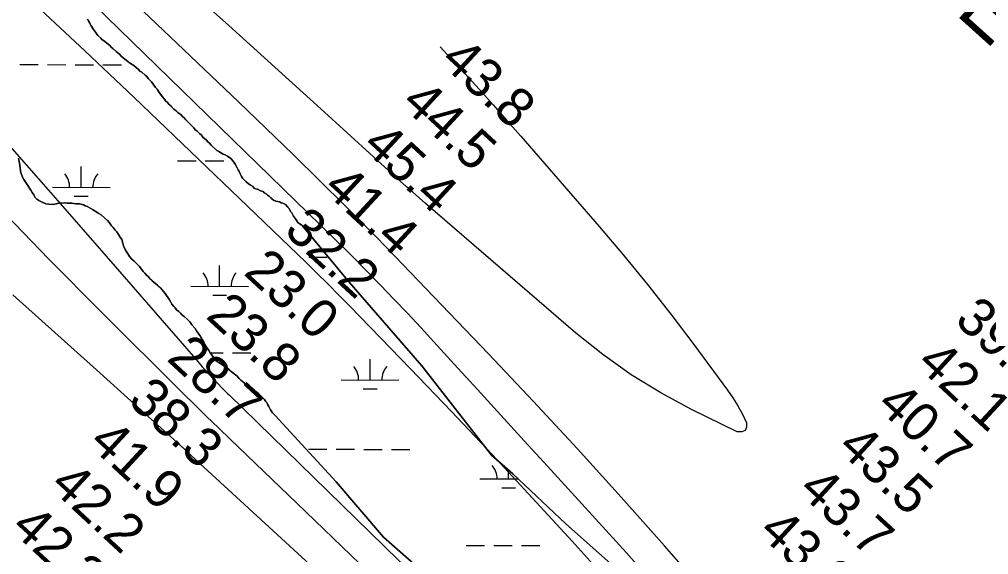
# Model space of a CAD drawing. Extents: x 3180038 to 3217926, y 922069 to 947485.
# Drawn here: x 3205085 to 3206766, y 938103 to 939030 of the extents above; entities that cross this region are included whole.
import ezdxf

# ---------------------------------------------------------------- set-up
doc = ezdxf.new("R2010")
doc.units = 0
for name, color, linetype in [('V-RIVR-RANG', 7, 'Continuous'), ('V-SITE-VEGE', 7, 'Continuous'), ('V-TOPO-GNAM-IDEN', 7, 'Continuous'), ('V-TOPO-MAJR', 7, 'Continuous'), ('V-TOPO-MINR', 7, 'Continuous'), ('V-TOPO-SHOR', 7, 'Continuous'), ('V-WETL-SWMP', 7, 'Continuous')]:
    doc.layers.add(name, color=color, linetype=linetype)

msp = doc.modelspace()

# ---------------------------------------------------------------- linework, layer by layer
at = {"layer": 'V-SITE-VEGE'}
for points in [[(3205470.6, 938757.6), (3205467.9, 938762.4), (3205466.3, 938766.2), (3205459.7, 938779.1), (3205456, 938784.4), (3205452.2, 938788.7), (3205446.2, 938793), (3205438.7, 938796.7), (3205436, 938798.3), (3205431.1, 938800.9), (3205427.9, 938803.1), (3205425.2, 938805.2), (3205420.3, 938810), (3205417.6, 938812.1), (3205414.9, 938815.4), (3205409.5, 938820.7), (3205403.6, 938826), (3205400.9, 938829.3), (3205397.6, 938832.5), (3205392.8, 938836.7), (3205390.1, 938838.9), (3205387.9, 938842.1), (3205373.8, 938856), (3205371.1, 938859.7), (3205368.4, 938861.9), (3205366.3, 938864), (3205359.8, 938868.8), (3205357.1, 938871.5), (3205353.3, 938874.7), (3205338.7, 938889.1), (3205337.1, 938891.8), (3205332.8, 938896.6), (3205328.4, 938903), (3205324.1, 938908.9), (3205321.4, 938912.1), (3205314.4, 938921.7), (3205312.2, 938924.4), (3205308.9, 938927.6), (3205306.2, 938930.8), (3205303.5, 938933.5), (3205297.6, 938938.3), (3205294.4, 938940.4), (3205291.7, 938943.1), (3205283.6, 938950.1), (3205276.5, 938954.9), (3205270.6, 938959.1), (3205265.2, 938963.4), (3205259.3, 938969.3), (3205253.3, 938974.1), (3205239.3, 938986.9), (3205231.2, 938993.3), (3205228.5, 938994.9), (3205226.3, 938997.6), (3205221.5, 939001.8), (3205217.1, 939007.7), (3205209.5, 939019), (3205205.7, 939026.5), (3205203.6, 939030.2)], [(3205084, 938789.3), (3205085.6, 938780.7), (3205087.9, 938764.1), (3205089.5, 938759.8), (3205090.6, 938756.5), (3205092.8, 938752.8), (3205096.6, 938747.4), (3205105.3, 938734.1), (3205107.4, 938729.8), (3205110.1, 938726), (3205112.8, 938721.2), (3205115.6, 938718.5), (3205118.8, 938716.4), (3205122.6, 938714.3), (3205131.2, 938710.6), (3205136.6, 938710), (3205143.6, 938709.5), (3205151.1, 938710.7), (3205154.8, 938711.8), (3205162.9, 938712.3), (3205167.7, 938711.8), (3205171.5, 938711.3), (3205176.3, 938711.3), (3205179.6, 938710.8), (3205183.9, 938710.3), (3205189.8, 938710.3), (3205196.2, 938708.8), (3205199.5, 938707.2), (3205203.2, 938705.6), (3205203.8, 938705.1), (3205211.9, 938700.8), (3205216.7, 938697.6), (3205223.2, 938693.9), (3205227, 938691.2), (3205238.3, 938681.6), (3205245.3, 938672.5), (3205248.1, 938669.3), (3205251.3, 938665), (3205254, 938661.8), (3205260, 938652.7), (3205263.2, 938648.4), (3205264.9, 938642.5), (3205266, 938637.7), (3205268.7, 938631.2), (3205276.3, 938618.9), (3205280.1, 938614.6), (3205284.4, 938610.9), (3205293.6, 938601.8), (3205300.1, 938593.3), (3205302.8, 938590), (3205308.7, 938584.2), (3205310.9, 938581.5), (3205329.8, 938564.9), (3205333.1, 938561.2), (3205337.9, 938554.8), (3205345.5, 938544.1), (3205349.9, 938536.6), (3205353.1, 938532.3), (3205355.3, 938530.1), (3205358, 938526.9), (3205361.7, 938523.7), (3205366.6, 938518.9)], [(3206110.3, 938087.4), (3206033, 938155.9), (3205941.2, 938242.3), (3205903.9, 938274.9), (3205783.1, 938429.7), (3205657, 938574.6), (3205575.4, 938672.7), (3205568.3, 938678.1), (3205566.2, 938680.8), (3205564, 938684.5), (3205560.8, 938689.3), (3205557.5, 938694.7), (3205555.3, 938697.4), (3205553.2, 938702.2), (3205551, 938704.9), (3205546.7, 938709.1), (3205542.4, 938711.3), (3205539.1, 938712.3), (3205536.4, 938713.9), (3205530, 938715), (3205526.2, 938716.5), (3205521.3, 938720.8), (3205519.2, 938723), (3205515.4, 938725.6), (3205513.2, 938727.8), (3205510, 938729.4), (3205507.8, 938731.5), (3205503.5, 938733.1), (3205498.2, 938735.7), (3205493.3, 938736.8), (3205489.5, 938741.1), (3205485.7, 938743.2), (3205482.5, 938744.8), (3205472.2, 938754.9), (3205470.6, 938757.6)], [(3205366.6, 938518.9), (3205370.9, 938515.2), (3205376.3, 938510.4), (3205380.7, 938506.1), (3205382.8, 938503.4), (3205384.5, 938500.7), (3205389.9, 938494.3), (3205392.6, 938490.6), (3205398, 938482.5), (3205402.3, 938475.6), (3205408.8, 938463.8), (3205416.4, 938452), (3205418.6, 938449.3), (3205420.8, 938445.6), (3205426.7, 938438.6), (3205444.5, 938426.9), (3205452.6, 938420), (3205462.3, 938412.5), (3205466.7, 938407.7), (3205472.1, 938402.3), (3205480.7, 938395.4), (3205488.8, 938390.6), (3205493.1, 938387.4), (3205495.3, 938385.3), (3205500.7, 938381), (3205510.4, 938371.4), (3205512, 938368.7), (3205514.2, 938366), (3205516.4, 938362.3), (3205518, 938359.1), (3205520.7, 938353.2), (3205524, 938348.4), (3205528.8, 938343.5), (3205634.7, 938228.8), (3205716.5, 938132.9), (3205803.4, 938056.8)]]:
    msp.add_lwpolyline(points, dxfattribs=at)
at = {"layer": 'V-TOPO-MAJR'}
for points in [[(3206492.9, 937783.9), (3206364.6, 937934.5), (3206358.7, 937941.3), (3206352.9, 937948.1), (3206347, 937954.9), (3206341.1, 937961.7), (3206203.9, 938117.8), (3206128.8, 938202.1), (3206053, 938285.8), (3205976.2, 938368.5), (3205898.6, 938450.5), (3205749.7, 938606), (3205724.9, 938631.7), (3205699.9, 938657.2), (3205674.8, 938682.5), (3205649.4, 938707.7), (3205606.7, 938749.8), (3205559.8, 938795.7), (3205512.7, 938841.5), (3205465.4, 938887.1), (3205417.9, 938932.4), (3204932.2, 939393.7)], [(3205074.2, 938552.5), (3205146.8, 938487.6), (3205219.3, 938422.5), (3205308.5, 938342.1), (3205336.2, 938317.1), (3205363.9, 938292), (3205391.5, 938266.8), (3205419, 938241.6), (3205972.7, 937733.4)]]:
    msp.add_lwpolyline(points, dxfattribs=at)
at = {"layer": 'V-TOPO-MINR'}
for points in [[(3205815.1, 938982.7), (3205833.7, 938962.5), (3205858.2, 938935.8), (3205882.5, 938909), (3205906.8, 938882), (3205930.8, 938854.9), (3205954.7, 938827.6), (3206090.5, 938671.4), (3206133, 938621.3), (3206174.6, 938570.7), (3206215.1, 938519), (3206254.7, 938466.7), (3206313.2, 938387.6), (3206322.5, 938374.1), (3206331.3, 938360.2), (3206339.1, 938345.8), (3206346.3, 938331), (3206346.1, 938323.2), (3206343.7, 938317.6), (3206338, 938315.4), (3206330.1, 938315.4), (3206250.7, 938354.3), (3206197.5, 938382.9), (3206146, 938414.1), (3206097, 938449.2), (3206049.7, 938486.9), (3205789.8, 938710.9), (3205778.6, 938720.7), (3205767.4, 938730.5), (3205756.3, 938740.4), (3205745.2, 938750.4), (3205608.1, 938875.1), (3205528.5, 938947.4), (3205448.6, 939019.4), (3205368.6, 939091.3)], [(3206273.1, 937871.7), (3206043.7, 938125.6), (3205974.6, 938201.2), (3205905, 938276.3), (3205834.6, 938350.6), (3205763.7, 938424.5), (3205658.8, 938532.5), (3205639.8, 938551.8), (3205620.7, 938571.1), (3205601.4, 938590.1), (3205581.9, 938609.1), (3205452.7, 938733.6), (3205368.3, 938814.5), (3205283.7, 938895.1), (3205198.7, 938975.3), (3205113.5, 939055.3)], [(3206173.7, 938065.8), (3206138.2, 938105.4), (3206102.4, 938144.8), (3206001.1, 938255.6), (3205960.7, 938299.9), (3205920.2, 938344.1), (3205879.8, 938388.4), (3205839.3, 938432.6), (3205804.1, 938471.1), (3205781.2, 938496), (3205758.1, 938520.8), (3205734.7, 938545.3), (3205711.3, 938569.7), (3205676.5, 938605.4), (3205670.3, 938611.8), (3205664, 938618.1), (3205657.6, 938624.4), (3205651.3, 938630.7), (3205214.5, 939055.7)], [(3205068.3, 938811.1), (3205152.1, 938715.6), (3205235.7, 938619.9), (3205391.2, 938441), (3205396.8, 938434.6), (3205402.4, 938428.2), (3205408.1, 938421.9), (3205413.8, 938415.6), (3205415.1, 938414.1), (3205420.2, 938408.6), (3205425.3, 938403.1), (3205430.6, 938397.7), (3205435.8, 938392.3), (3205443.9, 938384.2), (3205446.4, 938381.7), (3205449, 938379.2), (3206085, 937758.9)], [(3205047, 938707), (3205136.4, 938614.5), (3205227, 938523.1), (3205368.9, 938382.4), (3205389.4, 938362.2), (3205410, 938342.1), (3205430.7, 938322), (3205451.4, 938302.1), (3205566.2, 938191.7), (3205644.4, 938116.7), (3205722.6, 938041.6), (3205800.9, 937966.6), (3205879.2, 937891.6), (3206067, 937712.1), (3206085.3, 937694.7), (3206103.7, 937677.5), (3206122.3, 937660.5), (3206141, 937643.6), (3206273.1, 937525.5)]]:
    msp.add_lwpolyline(points, dxfattribs=at)
at = {"layer": 'V-TOPO-SHOR'}
for points in [[(3205226.3, 938997.6), (3205221.5, 939001.8), (3205217.1, 939007.7), (3205213.9, 939012.6), (3205209.5, 939019), (3205207.4, 939023.3), (3205205.7, 939026.5), (3205203.6, 939030.2)], [(3205575.4, 938672.7), (3205568.3, 938678.1), (3205566.2, 938680.8), (3205564, 938684.5), (3205560.8, 938689.3), (3205557.5, 938694.7), (3205555.3, 938697.4), (3205553.2, 938702.2), (3205551, 938704.9), (3205546.7, 938709.1), (3205542.4, 938711.3), (3205539.1, 938712.3), (3205536.4, 938713.9), (3205533.2, 938714.4), (3205530, 938715), (3205526.2, 938716.5), (3205521.3, 938720.8), (3205519.2, 938723), (3205515.4, 938725.6), (3205513.2, 938727.8), (3205510, 938729.4), (3205507.8, 938731.5), (3205503.5, 938733.1), (3205498.2, 938735.7), (3205493.3, 938736.8), (3205489.5, 938741.1), (3205485.7, 938743.2), (3205482.5, 938744.8), (3205478.7, 938748.5), (3205472.2, 938754.9), (3205470.6, 938757.6), (3205467.9, 938762.4), (3205466.3, 938766.2), (3205464.6, 938769.4), (3205462.5, 938773.7), (3205459.7, 938779.1), (3205456, 938784.4), (3205452.2, 938788.7), (3205446.2, 938793), (3205441.9, 938795.1), (3205438.7, 938796.7), (3205436, 938798.3), (3205431.1, 938800.9), (3205427.9, 938803.1), (3205425.2, 938805.2), (3205420.3, 938810), (3205417.6, 938812.1), (3205414.9, 938815.4), (3205412.2, 938818), (3205409.5, 938820.7), (3205403.6, 938826), (3205400.9, 938829.2), (3205397.6, 938832.5), (3205392.8, 938836.7), (3205390.1, 938838.9), (3205387.9, 938842.1), (3205383, 938846.9), (3205380.3, 938849.6), (3205376, 938853.8), (3205373.8, 938856), (3205371.1, 938859.7), (3205368.4, 938861.9), (3205366.3, 938864), (3205359.8, 938868.8), (3205357.1, 938871.5), (3205353.3, 938874.7), (3205348.5, 938879.5), (3205344.7, 938883.2), (3205342, 938885.9), (3205338.7, 938889.1), (3205337.1, 938891.8), (3205332.8, 938896.6), (3205330.6, 938899.8), (3205328.4, 938903), (3205324.1, 938908.9), (3205321.4, 938912.1), (3205317.1, 938918), (3205314.4, 938921.7), (3205312.2, 938924.4), (3205308.9, 938927.6), (3205306.2, 938930.8), (3205303.5, 938933.5), (3205297.6, 938938.3), (3205294.4, 938940.4), (3205291.7, 938943.1), (3205283.6, 938950.1), (3205276.5, 938954.9), (3205270.6, 938959.1), (3205265.2, 938963.4), (3205261.4, 938967.1), (3205259.3, 938969.3), (3205256, 938971.9), (3205253.3, 938974.1), (3205247.4, 938979.4), (3205244.7, 938982.1), (3205242.5, 938984.2), (3205239.3, 938986.9), (3205233.9, 938991.2), (3205231.2, 938993.3), (3205228.5, 938994.9), (3205226.3, 938997.6)], [(3205084, 938789.3), (3205085.6, 938780.7), (3205087.9, 938764.1), (3205089.5, 938759.8), (3205090.6, 938756.5), (3205092.8, 938752.8), (3205096.6, 938747.4), (3205105.3, 938734.1), (3205107.4, 938729.8), (3205110.1, 938726), (3205112.8, 938721.2), (3205115.6, 938718.5), (3205118.8, 938716.4), (3205122.6, 938714.3)], [(3205122.6, 938714.3), (3205127.4, 938712.1), (3205131.2, 938710.6), (3205136.6, 938710), (3205143.6, 938709.5), (3205151.1, 938710.7), (3205154.8, 938711.8), (3205162.9, 938712.3), (3205167.7, 938711.8), (3205171.5, 938711.3), (3205176.3, 938711.3), (3205179.6, 938710.8), (3205183.9, 938710.3), (3205189.8, 938710.3), (3205196.2, 938708.8), (3205199.5, 938707.2), (3205203.2, 938705.6), (3205203.8, 938705.1), (3205211.9, 938700.8), (3205216.7, 938697.6), (3205223.2, 938693.9), (3205227, 938691.2), (3205238.3, 938681.6), (3205241.6, 938677.3), (3205245.3, 938672.5), (3205248.1, 938669.3), (3205251.3, 938665), (3205254, 938661.8), (3205260, 938652.7), (3205263.2, 938648.4), (3205264.9, 938642.5), (3205266, 938637.7), (3205268.7, 938631.2), (3205276.3, 938618.9), (3205280.1, 938614.6), (3205284.4, 938610.9), (3205289.3, 938606.1), (3205293.6, 938601.8), (3205300.1, 938593.3), (3205302.8, 938590), (3205306, 938586.8), (3205308.7, 938584.2), (3205310.9, 938581.5), (3205315.8, 938577.2), (3205324.9, 938569.2), (3205329.8, 938564.9), (3205333.1, 938561.2), (3205337.9, 938554.8), (3205345.5, 938544.1), (3205347.7, 938540.3), (3205349.9, 938536.6), (3205353.1, 938532.3), (3205355.3, 938530.1), (3205358, 938526.9), (3205361.7, 938523.7), (3205364.5, 938521.1), (3205366.6, 938518.9), (3205370.9, 938515.2), (3205376.3, 938510.4), (3205380.7, 938506.1), (3205382.8, 938503.4), (3205384.5, 938500.7), (3205389.9, 938494.3), (3205392.6, 938490.6), (3205398, 938482.5), (3205400.7, 938478.3), (3205402.3, 938475.6), (3205405, 938470.8), (3205408.8, 938463.8), (3205413.7, 938456.3), (3205416.4, 938452), (3205418.6, 938449.3), (3205420.8, 938445.6), (3205426.7, 938438.6), (3205431.6, 938435.4), (3205438.1, 938431.2), (3205444.5, 938426.9), (3205448.3, 938423.7), (3205452.6, 938420), (3205462.3, 938412.5), (3205466.7, 938407.7), (3205469.4, 938405), (3205472.1, 938402.3), (3205480.7, 938395.4), (3205488.8, 938390.6), (3205493.1, 938387.4), (3205495.3, 938385.3), (3205500.7, 938381), (3205504.5, 938377.3), (3205510.4, 938371.4), (3205512, 938368.7), (3205514.2, 938366), (3205516.4, 938362.3), (3205518, 938359.1), (3205520.7, 938353.2), (3205524, 938348.4), (3205528.8, 938343.5)], [(3206110.3, 938087.4), (3206033, 938155.9), (3205941.2, 938242.3), (3205903.9, 938274.9), (3205783.1, 938429.7), (3205657, 938574.6), (3205575.4, 938672.7)], [(3205528.8, 938343.5), (3205634.7, 938228.8), (3205716.5, 938132.9), (3205803.4, 938056.8), (3205949.7, 937858.3), (3206094.5, 937699.9), (3206297.1, 937537.4), (3206544.3, 937434), (3206569.5, 937414.2), (3206625, 937401.8), (3206646.6, 937409.6), (3206666.3, 937419.4), (3206691.2, 937418.8), (3206749.6, 937409.5), (3206768, 937391.6)]]:
    msp.add_lwpolyline(points, dxfattribs=at)
at = {"layer": 'V-WETL-SWMP'}
for p, q in [((3205086.1, 938951.7), (3205118.1, 938951.6)), ((3205134.1, 938951.6), (3205166.1, 938951.5)), ((3205182.1, 938951.5), (3205214.1, 938951.4)), ((3205230.1, 938951.4), (3205262.1, 938951.3)), ((3205359.6, 938784.9), (3205391.6, 938784.8)), ((3205407.6, 938784.8), (3205439.6, 938784.7)), ((3205455.6, 938784.7), (3205455.7, 938784.7)), ((3205192.5, 938738.9), (3205192.5, 938774.9)), ((3205142.5, 938739), (3205242.5, 938738.8)), ((3205180.4, 938723.5), (3205204.4, 938723.4)), ((3205587.2, 938617.9), (3205619.2, 938617.8)), ((3205432.5, 938567.5), (3205432.6, 938603.5)), ((3205382.5, 938567.6), (3205482.5, 938567.4)), ((3205420.5, 938552.1), (3205444.5, 938552.1)), ((3205416.4, 938452.1), (3205438.9, 938452.1)), ((3205454.9, 938452), (3205486.9, 938452)), ((3205693.6, 938405.1), (3205693.7, 938441.1)), ((3205643.6, 938405.2), (3205743.6, 938404.9)), ((3205681.6, 938389.7), (3205705.6, 938389.6)), ((3205586.5, 938285.2), (3205618.5, 938285.2)), ((3205634.5, 938285.1), (3205666.5, 938285.1)), ((3205682.5, 938285), (3205714.5, 938284.9)), ((3205730.5, 938284.9), (3205762.5, 938284.8)), ((3205933.7, 938233.7), (3205933.7, 938248.8)), ((3205883.7, 938233.8), (3205950.4, 938233.7)), ((3205921.7, 938218.3), (3205945.7, 938218.3)), ((3205860, 938118.4), (3205892, 938118.4)), ((3205908, 938118.3), (3205940, 938118.3)), ((3205956, 938118.2), (3205988, 938118.2))]:
    msp.add_line(p, q, dxfattribs=at)
for points in [[(3205203.6, 939030.2), (3205205.7, 939026.5), (3205207.4, 939023.3), (3205209.5, 939019), (3205213.9, 939012.6), (3205217.1, 939007.7), (3205221.5, 939001.8), (3205226.3, 938997.6), (3205228.5, 938994.9), (3205231.2, 938993.3), (3205233.9, 938991.2), (3205239.3, 938986.9), (3205242.5, 938984.2), (3205244.7, 938982.1), (3205247.4, 938979.4), (3205253.3, 938974.1), (3205256, 938971.9), (3205259.3, 938969.3), (3205261.4, 938967.1), (3205265.2, 938963.4), (3205270.6, 938959.1), (3205276.5, 938954.9), (3205283.6, 938950.1), (3205291.7, 938943.1), (3205294.4, 938940.4), (3205297.6, 938938.3), (3205303.5, 938933.5), (3205306.2, 938930.8), (3205308.9, 938927.6), (3205312.2, 938924.4), (3205314.4, 938921.7), (3205317.1, 938918), (3205321.4, 938912.1), (3205324.1, 938908.9), (3205328.4, 938903), (3205330.6, 938899.8), (3205332.8, 938896.6), (3205337.1, 938891.8), (3205338.7, 938889.1), (3205342, 938885.9), (3205344.7, 938883.2), (3205348.5, 938879.5), (3205353.3, 938874.7), (3205357.1, 938871.5), (3205359.8, 938868.8), (3205366.3, 938864), (3205368.4, 938861.9), (3205371.1, 938859.7), (3205373.8, 938856), (3205376, 938853.8), (3205380.3, 938849.6), (3205383, 938846.9), (3205387.9, 938842.1)], [(3205387.9, 938842.1), (3205390.1, 938838.9), (3205392.8, 938836.7), (3205397.6, 938832.5), (3205400.9, 938829.2), (3205403.6, 938826), (3205409.5, 938820.7), (3205412.2, 938818), (3205414.9, 938815.4), (3205417.6, 938812.1), (3205420.3, 938810), (3205425.2, 938805.2), (3205427.9, 938803.1), (3205431.1, 938800.9), (3205436, 938798.3), (3205438.7, 938796.7), (3205441.9, 938795.1), (3205446.2, 938793), (3205452.2, 938788.7), (3205456, 938784.4), (3205459.7, 938779.1), (3205462.5, 938773.7), (3205464.6, 938769.4), (3205466.3, 938766.2), (3205467.9, 938762.4), (3205470.6, 938757.6), (3205472.2, 938754.9), (3205478.7, 938748.5), (3205482.5, 938744.8), (3205485.7, 938743.2), (3205489.5, 938741.1), (3205493.3, 938736.8), (3205498.2, 938735.7), (3205503.5, 938733.1), (3205507.8, 938731.5), (3205510, 938729.4), (3205513.2, 938727.8), (3205515.4, 938725.6), (3205519.2, 938723), (3205521.3, 938720.8), (3205526.2, 938716.5), (3205530, 938715), (3205533.2, 938714.4), (3205536.4, 938713.9), (3205539.1, 938712.3), (3205542.4, 938711.3), (3205546.7, 938709.1), (3205551, 938704.9), (3205553.2, 938702.2), (3205555.3, 938697.4), (3205557.5, 938694.7), (3205560.8, 938689.3), (3205564, 938684.5), (3205566.2, 938680.8), (3205568.3, 938678.1), (3205575.4, 938672.7), (3205657, 938574.6), (3205783.1, 938429.7), (3205903.9, 938274.9), (3205941.2, 938242.3), (3206033, 938155.9), (3206110.3, 938087.4)], [(3205092.8, 938752.8), (3205090.6, 938756.5), (3205089.5, 938759.8), (3205087.9, 938764.1), (3205085.6, 938780.7), (3205084, 938789.3)], [(3205516.4, 938362.3), (3205514.2, 938366), (3205512, 938368.7), (3205510.4, 938371.4), (3205504.5, 938377.3), (3205500.7, 938381), (3205495.3, 938385.3), (3205493.1, 938387.4), (3205488.8, 938390.6), (3205480.7, 938395.4), (3205472.1, 938402.3), (3205469.4, 938405), (3205466.7, 938407.7), (3205462.3, 938412.5), (3205452.6, 938420), (3205448.3, 938423.7), (3205444.5, 938426.9), (3205438.1, 938431.2), (3205431.6, 938435.4), (3205426.7, 938438.6), (3205420.8, 938445.6), (3205418.6, 938449.3), (3205416.4, 938452), (3205413.7, 938456.3), (3205408.8, 938463.8), (3205405, 938470.8), (3205402.3, 938475.6), (3205400.7, 938478.3), (3205398, 938482.5), (3205392.6, 938490.6), (3205389.9, 938494.3), (3205384.5, 938500.7), (3205382.8, 938503.4), (3205380.7, 938506.1), (3205376.3, 938510.4), (3205370.9, 938515.2), (3205366.6, 938518.9), (3205364.5, 938521.1), (3205361.7, 938523.7), (3205358, 938526.9), (3205355.3, 938530.1), (3205353.1, 938532.3), (3205349.9, 938536.6), (3205347.7, 938540.3), (3205345.5, 938544.1), (3205337.9, 938554.8), (3205333.1, 938561.2), (3205329.8, 938564.9), (3205324.9, 938569.2), (3205315.8, 938577.2), (3205310.9, 938581.5), (3205308.7, 938584.2), (3205306, 938586.8), (3205302.8, 938590), (3205300.1, 938593.3), (3205293.6, 938601.8), (3205289.3, 938606.1), (3205284.4, 938610.9), (3205280.1, 938614.6), (3205276.3, 938618.9), (3205268.7, 938631.2), (3205266, 938637.7), (3205264.9, 938642.5), (3205263.2, 938648.4), (3205260, 938652.7), (3205254, 938661.8), (3205251.3, 938665), (3205248.1, 938669.3), (3205245.3, 938672.5), (3205241.6, 938677.3), (3205238.3, 938681.6), (3205227, 938691.2), (3205223.2, 938693.9), (3205216.7, 938697.6), (3205211.9, 938700.8), (3205203.8, 938705.1), (3205203.2, 938705.6), (3205199.5, 938707.2), (3205196.2, 938708.8), (3205189.8, 938710.3), (3205183.9, 938710.3), (3205179.6, 938710.8), (3205176.3, 938711.3), (3205171.5, 938711.3), (3205167.7, 938711.8), (3205162.9, 938712.3), (3205154.8, 938711.8), (3205151.1, 938710.7), (3205143.6, 938709.5), (3205136.6, 938710), (3205131.2, 938710.6), (3205127.4, 938712.1), (3205122.6, 938714.3), (3205118.8, 938716.4), (3205115.6, 938718.5), (3205112.9, 938721.2), (3205110.1, 938726), (3205107.4, 938729.8), (3205105.3, 938734.1), (3205096.6, 938747.4), (3205092.8, 938752.8)], [(3206768, 937391.6), (3206749.6, 937409.5), (3206691.2, 937418.8), (3206666.3, 937419.4), (3206646.6, 937409.6), (3206625, 937401.8), (3206569.5, 937414.2), (3206544.3, 937434), (3206297.1, 937537.4), (3206094.5, 937699.9), (3205949.7, 937858.3), (3205803.4, 938056.8), (3205716.5, 938132.9), (3205634.7, 938228.8), (3205528.9, 938343.5), (3205524, 938348.3), (3205520.7, 938353.2), (3205518, 938359.1), (3205516.4, 938362.3)]]:
    msp.add_lwpolyline(points, dxfattribs=at)
for centre, start, end in [((3205137.2, 938739.5), 359.099, 40.6427), ((3205247.7, 938739.2), 139.099, 180.6427), ((3205377.3, 938568.1), 359.099, 40.6427), ((3205487.8, 938567.9), 139.099, 180.6427), ((3205638.4, 938405.7), 359.099, 40.6427), ((3205748.9, 938405.4), 139.099, 180.6427), ((3205878.5, 938234.3), 359.099, 40.6427)]:
    msp.add_arc(centre, 35.2, start, end, dxfattribs=at)

# ---------------------------------------------------------------- texts
at = {"layer": 'V-RIVR-RANG'}
for s, rotation, p in [('43.8', 317.2383, (3205812.9, 938955.4)), ('44.5', 317.2383, (3205745.2, 938881.8)), ('45.4', 317.2383, (3205677.5, 938808.2)), ('41.4', 317.2383, (3205609.8, 938734.6)), ('32.2', 317.2383, (3205542.1, 938661.1)), ('23.0', 317.2383, (3205472.2, 938589.4)), ('23.8', 317.2383, (3205406.7, 938513.9)), ('39.8', 317.2183, (3206705.1, 938506)), ('28.7', 317.2383, (3205338.9, 938440.3)), ('42.1', 317.2183, (3206639.1, 938430.8)), ('38.3', 317.2383, (3205271.2, 938366.7)), ('40.7', 317.2183, (3206569.6, 938358.8)), ('41.9', 317.2383, (3205203.3, 938293.3)), ('43.5', 317.2183, (3206501.9, 938285.3)), ('42.2', 317.2383, (3205135.8, 938219.5)), ('43.7', 317.2183, (3206434.1, 938211.7)), ('42.2', 317.2383, (3205068.1, 938146)), ('43.6', 317.2183, (3206365, 938139.4))]:
    msp.add_text(s, height=67, rotation=rotation, dxfattribs=at).set_placement(p)
at = {"layer": 'V-TOPO-GNAM-IDEN'}
msp.add_text('ENGINEER', height=100, rotation=318.0287, dxfattribs=at).set_placement((3206392.2, 939322.9))

doc.saveas('drawing.dxf')
